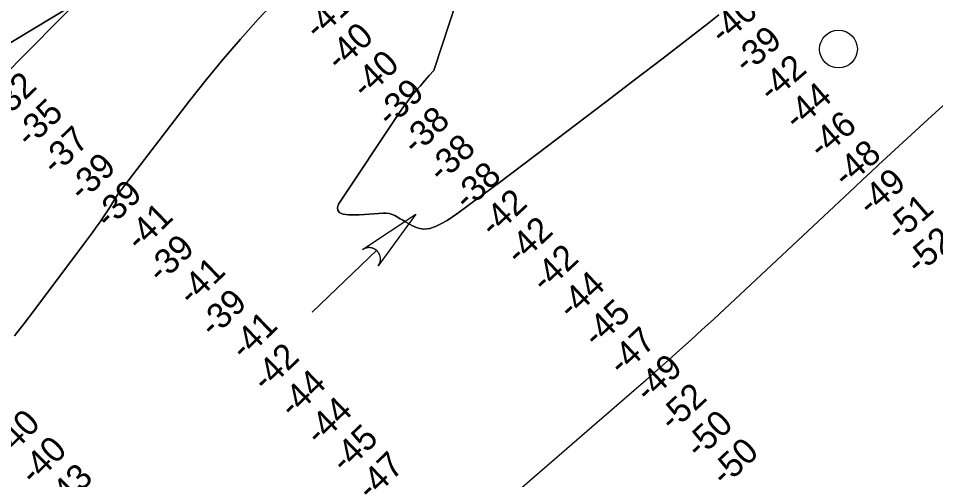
# Model space of a CAD drawing. Extents: x 3445503 to 3483459, y 540493 to 566012.
# Drawn here: x 3450391 to 3452821, y 545987 to 547209 of the extents above; entities that cross this region are included whole.
import ezdxf

# ---------------------------------------------------------------- set-up
doc = ezdxf.new("R2010")
doc.units = 0
for name, color, linetype in [('V-RIVR-EDGE', 7, 'Continuous'), ('V-RIVR-MILE', 7, 'Continuous'), ('V-RIVR-RANG', 7, 'Continuous'), ('V-RRAP-RVMT', 7, 'Continuous'), ('V-STRM-FLOW', 7, 'Continuous'), ('V-TOPO-DPTH', 7, 'Continuous'), ('V-TOPO-MAJR', 7, 'Continuous'), ('V-TOPO-MINR', 7, 'Continuous')]:
    doc.layers.add(name, color=color, linetype=linetype)

msp = doc.modelspace()

# ---------------------------------------------------------------- linework, layer by layer
at = {"layer": 'V-RIVR-EDGE'}
msp.add_spline([(3451925, 549011.8), (3451906.9, 548998.2), (3451896.5, 548990.8), (3451890.8, 548986.7), (3451875, 548972.3), (3451838.7, 548937.3), (3451815.1, 548916.8), (3451777.1, 548879.3), (3451754.8, 548857.1), (3451741.5, 548843.5), (3451725, 548828.3), (3451716.7, 548821.8), (3451713.4, 548821.3), (3451708.1, 548820.5), (3451704.7, 548816.8), (3451702.3, 548810.7), (3451684.1, 548789.3), (3451651.8, 548755.1), (3451627.4, 548730.8), (3451620, 548725.9), (3451613.8, 548725.5), (3451610.9, 548724.7), (3451608.8, 548722.6), (3451607.2, 548720.2), (3451606.3, 548711.9), (3451594.3, 548698.7), (3451584.8, 548688), (3451576.6, 548684.4), (3451565.8, 548677), (3451549.7, 548663), (3451524.5, 548637.9), (3451489.4, 548604.6), (3451461.7, 548579.1), (3451446.4, 548566.7), (3451433.6, 548556.9), (3451415.8, 548544.5), (3451408.4, 548537.9), (3451388.9, 548508.7), (3451359.9, 548468.4), (3451343, 548449), (3451327.3, 548433.4), (3451287.2, 548395.6), (3451273.9, 548379.5), (3451265.2, 548366.7), (3451258.2, 548357.3), (3451242.1, 548340), (3451208.6, 548307.1), (3451174.3, 548272.9), (3451127.1, 548222.3), (3451103.6, 548199.3), (3451092.8, 548191.1), (3451087.9, 548184.5), (3451081.7, 548175), (3451074.6, 548169.3), (3451066.4, 548163.1), (3451063.9, 548161), (3451061.4, 548154.9), (3451056.4, 548150.7), (3451049, 548144.2), (3451044.4, 548135.5), (3451038.6, 548125.6), (3451024.6, 548112.9), (3450996.9, 548090.7), (3450984.1, 548083.7), (3450968.4, 548079.6), (3450953.2, 548075.9), (3450948.2, 548073.1), (3450944.5, 548064.4), (3450943.2, 548062.4), (3450938.7, 548062.4), (3450937, 548059.9), (3450933.3, 548054.1), (3450926.3, 548049.6), (3450919.3, 548045.5), (3450916.4, 548042.6), (3450913.1, 548038.5), (3450907.7, 548036), (3450903.1, 548031.9), (3450898.6, 548027.4), (3450884.5, 548004.3), (3450877.5, 547990.3), (3450865.4, 547964), (3450858.4, 547953.3), (3450851.4, 547947.1), (3450846.4, 547943.8), (3450841.1, 547938.9), (3450836.9, 547933.9), (3450834, 547925.3), (3450830.3, 547920.8), (3450813.8, 547915.4), (3450791.5, 547902.3), (3450765.8, 547879.3), (3450757.2, 547871.9), (3450751.4, 547869.4), (3450748.5, 547869.8), (3450740.7, 547868.2), (3450728.7, 547857.1), (3450719.2, 547846.4), (3450715.4, 547842.7), (3450714.6, 547838.6), (3450712.5, 547834.9), (3450698.5, 547818.8), (3450679.9, 547799.1), (3450660, 547778.1), (3450655.5, 547773.1), (3450650.1, 547771.5), (3450644.3, 547771.5), (3450637.3, 547769.5), (3450622.4, 547753.8), (3450615, 547744.8), (3450605.5, 547736.6), (3450602.2, 547731.2), (3450596.8, 547715.1), (3450588.9, 547703.6), (3450582.7, 547699.9), (3450577.7, 547695.4), (3450564.1, 547681), (3450557.1, 547676.5), (3450549.2, 547672), (3450543.4, 547662.9), (3450538.5, 547651.8), (3450535.6, 547646), (3450535.1, 547638.6), (3450535.1, 547625), (3450533.4, 547618), (3450525.2, 547607.7), (3450500.3, 547578), (3450469.7, 547546.4), (3450444.9, 547518.8), (3450425.9, 547499.5), (3450395.3, 547464.5), (3450367.6, 547435.3), (3450339.1, 547404.8), (3450310.1, 547376.8), (3450301.5, 547370.3), (3450296.9, 547367.8), (3450289, 547356.7), (3450281.2, 547345.6), (3450275.8, 547338.6), (3450270.4, 547336.9), (3450265.1, 547332), (3450258.9, 547327.5), (3450246.1, 547318.4), (3450231.2, 547298.3), (3450212.1, 547275.6), (3450187.7, 547248.1), (3450160.9, 547218.4), (3450144.7, 547202.4), (3450126.5, 547184.3), (3450110, 547166.2), (3450091, 547148.1), (3450072.4, 547127.9), (3450049.6, 547104.1), (3450015.3, 547069.9), (3449993, 547047.3), (3449946.7, 546988.4), (3449899.5, 546934.9), (3449866.9, 546902), (3449840.4, 546865.8), (3449803.6, 546824.6), (3449770.9, 546786), (3449751, 546765.4), (3449725.8, 546739.9), (3449714.2, 546724.2), (3449695.6, 546703.3), (3449687.3, 546690.9), (3449677.4, 546669.1), (3449668.7, 546652.2), (3449652.1, 546629.9), (3449646.3, 546622.3)], degree=3, dxfattribs=at)
at = {"layer": 'V-RIVR-MILE'}
msp.add_circle((3452563.8, 547127.4), 50, dxfattribs=at)
at = {"layer": 'V-RRAP-RVMT'}
msp.add_lwpolyline([(3449663.5, 546773.3), (3449875.7, 546562.7), (3449979.5, 546665.4), (3449992.8, 546651.6), (3450089.9, 546749.5), (3450078.9, 546761.5), (3450169.8, 546858.3), (3450168.7, 546859.4), (3450347.3, 547047.8), (3450345.7, 547049.4), (3450645.1, 547352.7), (3450640.5, 547357.3), (3450707, 547424.7)], dxfattribs=at)
at = {"layer": 'V-STRM-FLOW'}
msp.add_line((3451169, 546431), (3451341.5, 546595.5), dxfattribs=at)
msp.add_lwpolyline([(3451303.2, 546596.6), (3451444.4, 546689.8), (3451344.6, 546553.1), (3451346.2, 546555.7), (3451347.6, 546558.3), (3451348.1, 546559.4), (3451348.5, 546560.3), (3451348.9, 546561.5), (3451349.2, 546562.7), (3451349.5, 546563.7), (3451349.8, 546565.1), (3451350.1, 546566.7), (3451350.2, 546567.5), (3451350.3, 546568.6), (3451350.4, 546570.1), (3451350.4, 546571.3), (3451350.4, 546572.5), (3451350.3, 546573.3), (3451350.2, 546574.2), (3451350.1, 546575.3), (3451349.9, 546576.3), (3451349.8, 546577.3), (3451349.6, 546578.1), (3451349.3, 546579.2), (3451348.9, 546580.4), (3451348.6, 546581.3), (3451348.2, 546582.3), (3451347.9, 546583.2), (3451347.5, 546583.9), (3451347.3, 546584.5), (3451346.8, 546585.4), (3451346.3, 546586.3), (3451345.8, 546587.2), (3451345.2, 546588), (3451344.7, 546588.8), (3451344.1, 546589.6), (3451343.6, 546590.2), (3451342.9, 546591.1), (3451342, 546592.1), (3451341.7, 546592.4), (3451341.2, 546592.8), (3451340.7, 546593.3), (3451340.2, 546593.8), (3451339.7, 546594.3), (3451339.1, 546594.7), (3451338.5, 546595.2), (3451338.1, 546595.5), (3451337.4, 546596), (3451336.8, 546596.4), (3451336.4, 546596.7), (3451335.2, 546597.4), (3451334.6, 546597.8), (3451334.1, 546598), (3451333.4, 546598.4), (3451332.8, 546598.7), (3451332.1, 546599), (3451331.2, 546599.4), (3451330.5, 546599.7), (3451329.8, 546599.9), (3451329.3, 546600.1), (3451328.6, 546600.3), (3451327.9, 546600.5), (3451327.2, 546600.7), (3451326.4, 546600.9), (3451325.6, 546601), (3451324.5, 546601.2), (3451323.8, 546601.3), (3451323, 546601.4), (3451322.2, 546601.5), (3451321.6, 546601.5), (3451320.9, 546601.5), (3451319.8, 546601.5), (3451319.8, 546601.5), (3451319.1, 546601.5), (3451318.7, 546601.5), (3451318, 546601.5), (3451317.1, 546601.4), (3451316.5, 546601.4), (3451315.9, 546601.3), (3451315.1, 546601.2), (3451314.3, 546601), (3451313.8, 546600.9), (3451313.1, 546600.8), (3451312.2, 546600.6), (3451311.6, 546600.4), (3451311.2, 546600.3), (3451310.8, 546600.2), (3451310.3, 546600), (3451309.7, 546599.8), (3451309.1, 546599.6), (3451308.5, 546599.3), (3451307.9, 546599.1), (3451307.1, 546598.7), (3451306.7, 546598.5), (3451305.9, 546598.2), (3451305.1, 546597.7), (3451304.5, 546597.4), (3451304.1, 546597.1), (3451303.7, 546596.9), (3451303.4, 546596.7)], close=True, dxfattribs=at)
at = {"layer": 'V-TOPO-DPTH'}
for points in [[(3452246.9, 547217.8), (3452220.4, 547196.9), (3452099.1, 547103.4), (3452022.9, 547044.8), (3451946.5, 546986.4), (3451869.9, 546928.3), (3451793.1, 546870.4), (3451665.3, 546774.4), (3451652.4, 546764.7), (3451639.4, 546755), (3451626.4, 546745.3), (3451613.3, 546735.7), (3451555.7, 546693.1), (3451541.5, 546683.1), (3451526.9, 546673.8), (3451511.8, 546665.2), (3451496.5, 546657.2), (3451480.9, 546652.4), (3451465.5, 546650.7), (3451450.2, 546653.5), (3451435.1, 546659.5), (3451417.1, 546670), (3451410, 546674.1), (3451402.8, 546678.2), (3451395.6, 546682.3), (3451388.4, 546686.3), (3451381, 546689.6), (3451373.4, 546692), (3451365.5, 546692.9), (3451357.4, 546693), (3451308.4, 546689), (3451294.2, 546688.2), (3451279.9, 546688), (3451265.7, 546688.6), (3451251.4, 546689.8), (3451243, 546694.1), (3451237.5, 546699.9), (3451236.7, 546707.7), (3451238.9, 546716.9), (3451401.2, 546959.7), (3451411.4, 546974.4), (3451422, 546988.9), (3451433, 547002.9), (3451444.4, 547016.8), (3451456.1, 547030.4), (3451467.9, 547043.9), (3451479.7, 547057.3), (3451491.6, 547070.7), (3451737.8, 547821.1)], [(3451737.8, 547821.1), (3451491.6, 547070.7), (3451479.7, 547057.3), (3451467.9, 547043.9), (3451456.1, 547030.4), (3451444.4, 547016.8), (3451433, 547002.9), (3451422, 546988.9), (3451411.4, 546974.4), (3451401.2, 546959.7), (3451238.9, 546716.9), (3451236.7, 546707.7), (3451237.5, 546699.9), (3451243, 546694.1), (3451251.4, 546689.8), (3451265.7, 546688.6), (3451279.9, 546688), (3451294.2, 546688.2), (3451308.4, 546689), (3451357.4, 546693), (3451365.5, 546692.9), (3451373.4, 546692), (3451381, 546689.6), (3451388.4, 546686.3), (3451395.6, 546682.3), (3451402.8, 546678.2), (3451410, 546674.1), (3451417.1, 546670), (3451435.1, 546659.5), (3451450.2, 546653.5), (3451465.5, 546650.7), (3451480.9, 546652.4), (3451496.5, 546657.2), (3451511.8, 546665.2), (3451526.9, 546673.8), (3451541.5, 546683.1), (3451555.7, 546693.1), (3451613.3, 546735.7), (3451626.4, 546745.3), (3451639.4, 546755), (3451652.4, 546764.7), (3451665.3, 546774.4), (3451793.1, 546870.4), (3451869.9, 546928.3), (3451946.5, 546986.4), (3452022.9, 547044.8), (3452099.1, 547103.4), (3452220.4, 547196.9), (3452246.9, 547217.8)], [(3450862.6, 547442), (3450319.3, 547114.2)], [(3450319.3, 547114.2), (3450862.6, 547442)], [(3451072.4, 547255.4), (3451026.8, 547206.2), (3450979.5, 547153.7), (3450933.2, 547100.3), (3450888.3, 547045.7), (3450844.5, 546990.3), (3450664.1, 546755.4), (3450659, 546748.5), (3450654.1, 546741.6), (3450649.5, 546734.5), (3450645, 546727.2), (3450640.8, 546720.3), (3450634.2, 546709.5), (3450627.5, 546698.9), (3450620.5, 546688.5), (3450613.4, 546678.1), (3450607.7, 546669.9), (3450597.5, 546655.6), (3450587.2, 546641.3), (3450576.8, 546627.2), (3450566.3, 546613.1), (3450431.7, 546434.3), (3450406.4, 546401), (3450380.9, 546367.9)], [(3450380.9, 546367.9), (3450406.4, 546401), (3450431.7, 546434.3), (3450566.3, 546613.1), (3450576.8, 546627.2), (3450587.2, 546641.3), (3450597.5, 546655.6), (3450607.7, 546669.9), (3450613.4, 546678.1), (3450620.5, 546688.5), (3450627.5, 546698.9), (3450634.2, 546709.5), (3450640.8, 546720.3), (3450645, 546727.2), (3450649.5, 546734.5), (3450654.1, 546741.6), (3450659, 546748.5), (3450664.1, 546755.4), (3450844.5, 546990.3), (3450888.3, 547045.7), (3450933.2, 547100.3), (3450979.5, 547153.7), (3451026.8, 547206.2), (3451072.4, 547255.4)]]:
    msp.add_lwpolyline(points, dxfattribs=at)
at = {"layer": 'V-TOPO-MAJR'}
msp.add_lwpolyline([(3451633.2, 545895.4), (3451643.1, 545902.3), (3451655.9, 545911.3), (3451668.6, 545920.6), (3451681.1, 545930.1), (3451693.4, 545940), (3451705.4, 545950.1), (3452022.7, 546224.6), (3452053, 546251), (3452083.3, 546277.4), (3452113.4, 546304), (3452143.4, 546330.6), (3452173.3, 546357.4), (3452203.1, 546384.4), (3452232.6, 546411.6), (3452262, 546438.9), (3452608.1, 546762.8), (3452628.7, 546782.1), (3452649.4, 546801.4), (3452670.1, 546820.6), (3452690.9, 546839.8), (3452789.7, 546931.1), (3452860.2, 546995.5)], dxfattribs=at)
at = {"layer": 'V-TOPO-MINR'}
for points in [[(3452246.9, 547217.8), (3452220.4, 547196.9), (3452099.1, 547103.4), (3452022.9, 547044.8), (3451946.5, 546986.4), (3451869.9, 546928.3), (3451793.1, 546870.4), (3451665.3, 546774.4), (3451652.4, 546764.7), (3451639.4, 546755), (3451626.4, 546745.3), (3451613.3, 546735.7), (3451555.7, 546693.1), (3451541.5, 546683.1), (3451526.9, 546673.8), (3451511.8, 546665.2), (3451496.5, 546657.2), (3451480.9, 546652.4), (3451465.5, 546650.7), (3451450.2, 546653.5), (3451435.1, 546659.5), (3451417.1, 546670), (3451410, 546674.1), (3451402.8, 546678.2), (3451395.6, 546682.3), (3451388.4, 546686.3), (3451381, 546689.6), (3451373.4, 546692), (3451365.5, 546692.9), (3451357.4, 546693), (3451308.4, 546689), (3451294.2, 546688.2), (3451279.9, 546688), (3451265.7, 546688.6), (3451251.4, 546689.8), (3451243, 546694.1), (3451237.5, 546699.9), (3451236.7, 546707.7), (3451238.9, 546716.9), (3451401.2, 546959.7), (3451411.4, 546974.4), (3451422, 546988.9), (3451433, 547002.9), (3451444.4, 547016.8), (3451456.1, 547030.4), (3451467.9, 547043.9), (3451479.7, 547057.3), (3451491.6, 547070.7), (3451737.8, 547821.1)], [(3450862.6, 547442), (3450319.3, 547114.2)], [(3450380.9, 546367.9), (3450406.4, 546401), (3450431.7, 546434.3), (3450566.3, 546613.1), (3450576.8, 546627.2), (3450587.2, 546641.3), (3450597.5, 546655.6), (3450607.7, 546669.9), (3450613.4, 546678.1), (3450620.5, 546688.5), (3450627.5, 546698.9), (3450634.2, 546709.5), (3450640.8, 546720.3), (3450645, 546727.2), (3450649.5, 546734.5), (3450654.1, 546741.6), (3450659, 546748.5), (3450664.1, 546755.4), (3450844.5, 546990.3), (3450888.3, 547045.7), (3450933.2, 547100.3), (3450979.5, 547153.7), (3451026.8, 547206.2), (3451072.4, 547255.4)]]:
    msp.add_lwpolyline(points, dxfattribs=at)

# ---------------------------------------------------------------- texts
at = {"layer": 'V-RIVR-RANG'}
for s, rotation, p in [('-41', 43.0826, (3451184.4, 547149.5)), ('-40', 40.8339, (3452257, 547136.5)), ('-40', 43.0826, (3451241.8, 547066.2)), ('-39', 40.8339, (3452320.2, 547058.9)), ('-40', 43.0826, (3451309.9, 546993)), ('-42', 40.8339, (3452386, 546983.6)), ('-32', 44.0384, (3450350.6, 546934.9)), ('-39', 43.0826, (3451376.1, 546918)), ('-44', 40.8339, (3452453.4, 546909.7)), ('-35', 44.0384, (3450420.7, 546863.6)), ('-38', 43.0826, (3451443.6, 546844.2)), ('-46', 40.8339, (3452518.4, 546833.7)), ('-37', 44.0384, (3450489.3, 546790.8)), ('-38', 43.0826, (3451511.8, 546771)), ('-48', 40.8339, (3452583.2, 546757.5)), ('-39', 44.0384, (3450560.7, 546720.7)), ('-38', 43.0826, (3451579.9, 546697.8)), ('-49', 40.8339, (3452649, 546682.2)), ('-39', 44.0384, (3450630.1, 546648.7)), ('-42', 43.0826, (3451649.2, 546625.7)), ('-51', 40.8339, (3452723, 546614)), ('-41', 44.0384, (3450711.9, 546588.7)), ('-42', 43.0826, (3451717.3, 546552.5)), ('-52', 40.8339, (3452775.6, 546527.3)), ('-39', 44.0384, (3450768.7, 546504.5)), ('-42', 43.0826, (3451785.4, 546479.3)), ('-41', 44.0384, (3450850.6, 546444.6)), ('-44', 43.0826, (3451855.7, 546408.1)), ('-39', 44.0384, (3450907.4, 546360.4)), ('-45', 43.0826, (3451922.4, 546333.6)), ('-41', 44.0384, (3450989.2, 546300.5)), ('-47', 43.0826, (3451989.8, 546259.7)), ('-42', 44.0384, (3451046.6, 546216.9)), ('-49', 43.0826, (3452060, 546188.4)), ('-44', 44.0384, (3451118.1, 546146.8)), ('-52', 43.0826, (3452124.5, 546111.8)), ('-44', 44.0384, (3451187.4, 546074.8)), ('-40', 45.0908, (3450361.5, 546040.4)), ('-50', 43.0826, (3452194, 546039.9)), ('-45', 44.0384, (3451255.4, 546001.4)), ('-40', 45.0908, (3450432.1, 545969.7)), ('-50', 43.0826, (3452262.1, 545966.7)), ('-47', 44.0384, (3451324, 545928.6)), ('-43', 45.0908, (3450501.1, 545897.2))]:
    msp.add_text(s, height=67, rotation=rotation, dxfattribs=at).set_placement(p)

doc.saveas('drawing.dxf')
